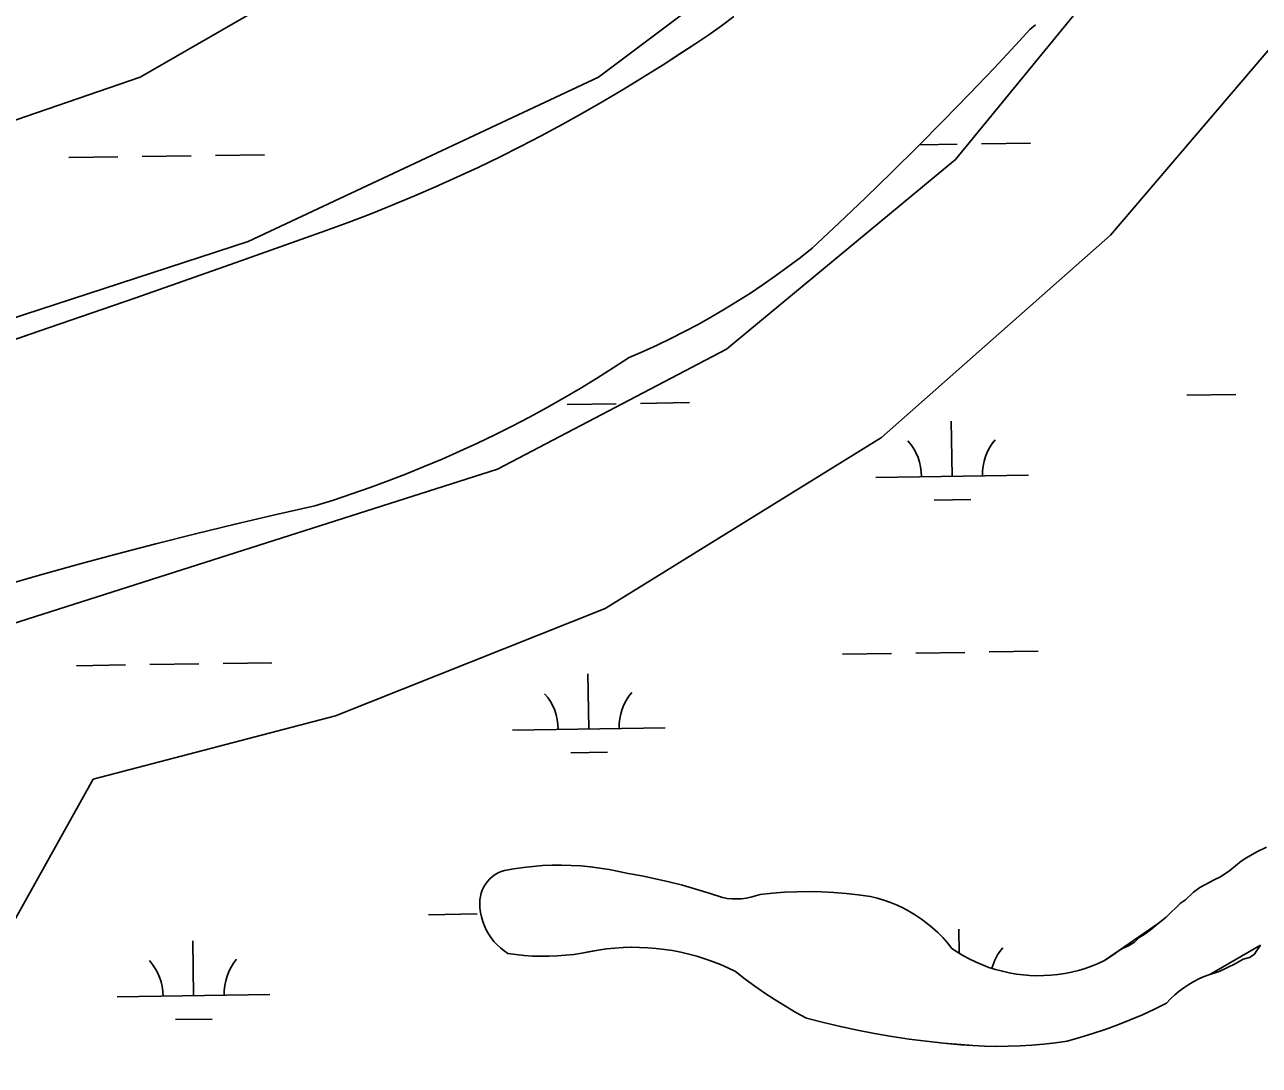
# Model space of a CAD drawing. Extents: x 3807117 to 3845308, y 337856 to 363736.
# Drawn here: x 3841857 to 3842666, y 347434 to 348115 of the extents above; entities that cross this region are included whole.
import ezdxf

# ---------------------------------------------------------------- set-up
doc = ezdxf.new("R2010")
doc.units = 0
for name, color, linetype in [('V-SITE-VEGE', 7, 'Continuous'), ('V-TOPO-SHOR', 7, 'Continuous'), ('V-WETL-SWMP', 7, 'Continuous')]:
    doc.layers.add(name, color=color, linetype=linetype)

msp = doc.modelspace()

# ---------------------------------------------------------------- linework, layer by layer
at = {"layer": 'V-SITE-VEGE'}
for p, q in [((3842467.23, 348026.87), (3842643.82, 348242.18)), ((3842745.36, 348184.21), (3842568.77, 347977.19)), ((3842317.13, 347902.66), (3842467.23, 348026.87)), ((3842568.77, 347977.19), (3842418.67, 347844.69)), ((3842167.02, 347823.99), (3842317.13, 347902.66)), ((3842418.67, 347844.69), (3842237.67, 347732.9)), ((3841725.55, 347683.22), (3842167.02, 347823.99)), ((3842237.67, 347732.9), (3842061.07, 347662.52)), ((3842061.07, 347662.52), (3841902.14, 347621.11)), ((3841902.14, 347621.11), (3841849.16, 347525.88))]:
    msp.add_line(p, q, dxfattribs=at)
msp.add_lwpolyline([(3842409.84, 348213.19), (3842233.25, 348080.7), (3842003.68, 347973.05), (3841699.06, 347873.68), (3841579.86, 347819.85), (3841381.2, 347629.39), (3841120.73, 347455.49), (3840904.4, 347289.88), (3840732.22, 347074.57), (3840626.27, 346900.67), (3840489.41, 347004.18), (3840621.85, 347107.7), (3840718.98, 347227.77), (3840780.79, 347294.02), (3840847.01, 347376.83), (3840948.55, 347443.07), (3841200.19, 347633.53), (3841456.25, 347836.41), (3841668.16, 347989.61), (3841933.04, 348080.7), (3842184.69, 348225.61)], dxfattribs=at)
at = {"layer": 'V-TOPO-SHOR'}
for p, q in [((3842657.35, 347569.4), (3842654.22, 347567.37)), ((3842664.63, 347573.45), (3842657.35, 347569.4)), ((3842670.86, 347576.48), (3842664.63, 347573.45)), ((3842646.92, 347561.25), (3842640.68, 347557.18)), ((3842654.22, 347567.37), (3842646.92, 347561.25)), ((3842636.52, 347555.16), (3842627.16, 347550.1)), ((3842640.68, 347557.18), (3842636.52, 347555.16)), ((3842622.99, 347547.04), (3842617.77, 347541.94)), ((3842627.16, 347550.1), (3842622.99, 347547.04)), ((3842614.65, 347539.9), (3842605.24, 347530.71)), ((3842617.77, 347541.94), (3842614.65, 347539.9)), ((3842605.24, 347530.71), (3842600.03, 347526.63)), ((3842600.03, 347526.63), (3842564.76, 347502.24)), ((3842633.76, 347493.18), (3842667.05, 347512.45))]:
    msp.add_line(p, q, dxfattribs=at)
for points in [[(3841803.85, 347892.76), (3841866.72, 347914.32), (3841929.53, 347936.09), (3841992.27, 347958.07), (3842054.93, 347980.25), (3842069.4, 347985.56), (3842083.78, 347991.07), (3842098.09, 347996.79), (3842112.32, 348002.7), (3842126.47, 348008.82), (3842140.52, 348015.13), (3842154.49, 348021.64), (3842168.37, 348028.35), (3842182.14, 348035.24), (3842195.82, 348042.34), (3842209.4, 348049.62), (3842222.87, 348057.1), (3842236.24, 348064.76), (3842249.5, 348072.61), (3842262.65, 348080.65), (3842275.69, 348088.86), (3842288.6, 348097.27), (3842297.12, 348102.76), (3842305.51, 348108.44), (3842313.79, 348114.3), (3842321.93, 348120.33)], [(3842509.04, 348104.41), (3842492.63, 348086.89), (3842476.06, 348069.52), (3842459.32, 348052.31), (3842442.42, 348035.26), (3842425.36, 348018.38), (3842408.14, 348001.65), (3842390.76, 347985.1), (3842373.22, 347968.7), (3842365.38, 347962.5), (3842357.42, 347956.45), (3842349.34, 347950.57), (3842341.14, 347944.86), (3842332.82, 347939.31), (3842324.4, 347933.92), (3842315.86, 347928.72), (3842307.23, 347923.68), (3842298.49, 347918.82), (3842289.66, 347914.13), (3842280.73, 347909.63), (3842271.72, 347905.31), (3842262.62, 347901.17), (3842253.44, 347897.21), (3842242.81, 347890.27), (3842232.07, 347883.49), (3842221.23, 347876.89), (3842210.27, 347870.47), (3842199.22, 347864.22), (3842188.06, 347858.16), (3842176.8, 347852.28), (3842165.46, 347846.58), (3842154.02, 347841.07), (3842142.49, 347835.74), (3842130.88, 347830.61), (3842119.18, 347825.66), (3842107.41, 347820.9), (3842095.56, 347816.34), (3842083.64, 347811.97), (3842071.65, 347807.79), (3842059.59, 347803.81), (3842047.47, 347800.03), (3842021.32, 347794.16), (3841995.23, 347788.07), (3841969.19, 347781.74), (3841943.2, 347775.19), (3841917.28, 347768.41), (3841891.41, 347761.4), (3841865.61, 347754.16), (3841839.88, 347746.7)], [(3842163.82, 347557.27), (3842165.64, 347558.57), (3842167.57, 347559.68), (3842169.6, 347560.6), (3842171.71, 347561.3), (3842177.89, 347562.4), (3842184.11, 347563.29), (3842190.35, 347563.97), (3842196.61, 347564.44), (3842202.88, 347564.7), (3842209.16, 347564.75), (3842215.43, 347564.59), (3842221.7, 347564.21), (3842227.95, 347563.63), (3842234.17, 347562.84), (3842240.37, 347561.84), (3842246.53, 347560.63), (3842252.64, 347559.22), (3842261.63, 347557.65), (3842270.57, 347555.85), (3842279.47, 347553.83), (3842288.32, 347551.59), (3842297.1, 347549.12), (3842305.82, 347546.43), (3842314.46, 347543.52), (3842317.56, 347542.99), (3842320.69, 347542.67), (3842323.83, 347542.59), (3842326.97, 347542.74), (3842330.09, 347543.12), (3842333.18, 347543.73), (3842336.21, 347544.57), (3842339.17, 347545.62), (3842347.18, 347546.44), (3842355.21, 347547.01), (3842363.26, 347547.34), (3842371.31, 347547.43), (3842379.37, 347547.27), (3842387.41, 347546.88), (3842395.44, 347546.24), (3842403.44, 347545.35), (3842411.42, 347544.23), (3842415.89, 347543.11), (3842420.3, 347541.77), (3842424.64, 347540.22), (3842428.89, 347538.46), (3842433.05, 347536.48), (3842437.11, 347534.3), (3842441.06, 347531.92), (3842444.88, 347529.35), (3842448.58, 347526.6), (3842452.12, 347523.66), (3842455.53, 347520.55), (3842458.77, 347517.28), (3842461.84, 347513.85), (3842464.75, 347510.27), (3842468.55, 347507.73), (3842472.47, 347505.37), (3842476.5, 347503.2), (3842480.62, 347501.22), (3842484.82, 347499.42), (3842489.11, 347497.83), (3842493.46, 347496.43), (3842497.88, 347495.23), (3842502.34, 347494.24), (3842506.85, 347493.46), (3842511.39, 347492.88), (3842515.95, 347492.52), (3842520.52, 347492.36), (3842525.09, 347492.42), (3842529.65, 347492.68), (3842534.2, 347493.16), (3842538.73, 347493.85), (3842543.21, 347494.74), (3842547.65, 347495.84), (3842552.03, 347497.14), (3842556.35, 347498.65), (3842560.6, 347500.35), (3842564.76, 347502.24)], [(3842633.76, 347493.18), (3842630.18, 347491.83), (3842626.68, 347490.28), (3842623.27, 347488.54), (3842619.96, 347486.6), (3842616.77, 347484.49), (3842613.7, 347482.2), (3842610.76, 347479.74), (3842607.97, 347477.12), (3842605.32, 347474.35), (3842597.51, 347470.48), (3842589.6, 347466.83), (3842581.59, 347463.39), (3842573.49, 347460.18), (3842565.3, 347457.2), (3842557.03, 347454.43), (3842548.69, 347451.9), (3842540.28, 347449.6), (3842532.62, 347448.49), (3842524.92, 347447.6), (3842517.2, 347446.91), (3842509.46, 347446.43), (3842501.72, 347446.17), (3842493.97, 347446.11), (3842486.22, 347446.27), (3842478.48, 347446.64), (3842470.76, 347447.22), (3842459.39, 347448.2), (3842448.04, 347449.42), (3842436.72, 347450.87), (3842425.43, 347452.56), (3842414.18, 347454.49), (3842402.98, 347456.65), (3842391.82, 347459.04), (3842380.71, 347461.67), (3842369.66, 347464.53), (3842362.64, 347468.32), (3842355.73, 347472.31), (3842348.94, 347476.49), (3842342.26, 347480.85), (3842335.71, 347485.41), (3842329.29, 347490.14), (3842323.01, 347495.06), (3842318.11, 347497.43), (3842313.14, 347499.62), (3842308.08, 347501.62), (3842302.95, 347503.44), (3842297.76, 347505.07), (3842292.51, 347506.5), (3842287.21, 347507.73), (3842281.88, 347508.78), (3842276.5, 347509.61), (3842271.1, 347510.26), (3842265.68, 347510.7), (3842260.24, 347510.94), (3842254.81, 347510.98), (3842249.37, 347510.82), (3842243.94, 347510.45), (3842238.53, 347509.89), (3842233.14, 347509.12), (3842227.79, 347508.16), (3842222.46, 347507.14), (3842217.1, 347506.33), (3842211.71, 347505.71), (3842206.31, 347505.29), (3842200.89, 347505.07), (3842195.46, 347505.05), (3842190.04, 347505.23), (3842184.63, 347505.62), (3842179.24, 347506.2), (3842173.87, 347506.98), (3842171.39, 347508.69), (3842169.04, 347510.57), (3842166.85, 347512.64), (3842164.81, 347514.86), (3842162.96, 347517.23), (3842161.29, 347519.74), (3842159.81, 347522.37), (3842158.54, 347525.1), (3842157.49, 347527.92), (3842156.65, 347530.82), (3842156.03, 347533.77), (3842155.64, 347536.75), (3842155.48, 347539.76), (3842155.58, 347541.99), (3842155.89, 347544.2), (3842156.43, 347546.36), (3842157.19, 347548.46), (3842158.14, 347550.47), (3842159.3, 347552.37), (3842160.64, 347554.15), (3842162.16, 347555.79), (3842163.82, 347557.27)]]:
    msp.add_lwpolyline(points, dxfattribs=at)
at = {"layer": 'V-WETL-SWMP'}
for p, q in [((3842321.93, 348120.33), (3842313.78, 348114.3)), ((3842313.78, 348114.3), (3842305.51, 348108.44)), ((3842509.04, 348104.41), (3842515.96, 348111.83)), ((3842515.96, 348111.83), (3842519.5, 348115.03)), ((3842305.51, 348108.44), (3842297.12, 348102.76)), ((3842492.63, 348086.89), (3842509.04, 348104.41)), ((3842297.12, 348102.76), (3842275.69, 348088.86)), ((3842275.69, 348088.86), (3842262.65, 348080.65)), ((3842262.65, 348080.65), (3842249.5, 348072.61)), ((3842476.06, 348069.52), (3842492.63, 348086.89)), ((3842249.5, 348072.61), (3842236.24, 348064.76)), ((3842236.24, 348064.76), (3842222.88, 348057.1)), ((3842459.32, 348052.31), (3842476.06, 348069.52)), ((3842222.88, 348057.1), (3842209.4, 348049.62)), ((3842209.4, 348049.62), (3842195.82, 348042.34)), ((3842442.42, 348035.26), (3842459.32, 348052.31)), ((3842195.82, 348042.34), (3842182.14, 348035.24)), ((3842182.14, 348035.24), (3842168.36, 348028.35)), ((3842425.36, 348018.38), (3842442.42, 348035.26)), ((3842443.49, 348036.34), (3842468.25, 348036.72)), ((3842484.25, 348036.96), (3842516.24, 348037.43)), ((3841886.4, 348028), (3841918.4, 348028.48)), ((3841934.4, 348028.72), (3841966.4, 348029.2)), ((3841982.39, 348029.44), (3842014.39, 348029.92)), ((3842168.36, 348028.35), (3842154.49, 348021.64)), ((3842140.52, 348015.13), (3842126.47, 348008.82)), ((3842154.49, 348021.64), (3842140.52, 348015.13)), ((3842408.14, 348001.65), (3842425.36, 348018.38)), ((3842126.47, 348008.82), (3842112.32, 348002.7)), ((3842112.32, 348002.7), (3842098.09, 347996.79)), ((3842390.76, 347985.1), (3842408.14, 348001.65)), ((3842083.78, 347991.07), (3842069.4, 347985.56)), ((3842098.09, 347996.79), (3842083.78, 347991.07)), ((3842069.4, 347985.56), (3842054.93, 347980.25)), ((3842373.22, 347968.7), (3842390.76, 347985.1)), ((3842054.93, 347980.25), (3841992.27, 347958.07)), ((3842365.38, 347962.5), (3842373.22, 347968.7)), ((3841992.27, 347958.07), (3841929.53, 347936.09)), ((3842357.42, 347956.46), (3842365.38, 347962.5)), ((3842341.14, 347944.86), (3842349.34, 347950.57)), ((3842349.34, 347950.57), (3842357.42, 347956.46)), ((3842332.82, 347939.31), (3842341.14, 347944.86)), ((3841929.53, 347936.09), (3841866.72, 347914.32)), ((3842315.86, 347928.72), (3842324.4, 347933.92)), ((3842324.4, 347933.92), (3842332.82, 347939.31)), ((3842307.23, 347923.68), (3842315.86, 347928.72)), ((3842289.66, 347914.14), (3842298.49, 347918.82)), ((3842298.49, 347918.82), (3842307.23, 347923.68)), ((3841866.72, 347914.32), (3841803.85, 347892.76)), ((3842271.72, 347905.31), (3842280.73, 347909.63)), ((3842280.73, 347909.63), (3842289.66, 347914.14)), ((3842253.44, 347897.21), (3842262.62, 347901.17)), ((3842262.62, 347901.17), (3842271.72, 347905.31)), ((3842242.81, 347890.27), (3842253.44, 347897.21)), ((3842232.07, 347883.49), (3842242.81, 347890.27)), ((3842210.27, 347870.47), (3842221.23, 347876.89)), ((3842221.23, 347876.89), (3842232.07, 347883.49)), ((3842199.21, 347864.22), (3842210.27, 347870.47)), ((3842618.73, 347872.45), (3842650.72, 347872.93)), ((3842188.06, 347858.16), (3842199.21, 347864.22)), ((3842212.86, 347866.37), (3842244.86, 347866.85)), ((3842260.86, 347867.09), (3842292.85, 347867.57)), ((3842176.8, 347852.28), (3842188.06, 347858.16)), ((3842464.91, 347819.4), (3842464.37, 347855.39)), ((3842154.02, 347841.07), (3842165.46, 347846.58)), ((3842165.46, 347846.58), (3842176.8, 347852.28)), ((3842142.49, 347835.74), (3842154.02, 347841.07)), ((3842119.18, 347825.66), (3842130.88, 347830.61)), ((3842130.88, 347830.61), (3842142.49, 347835.74)), ((3842095.56, 347816.34), (3842107.41, 347820.9)), ((3842107.41, 347820.9), (3842119.18, 347825.66)), ((3842414.92, 347818.65), (3842514.9, 347820.15)), ((3842071.65, 347807.79), (3842083.64, 347811.97)), ((3842083.64, 347811.97), (3842095.56, 347816.34)), ((3842059.59, 347803.81), (3842071.65, 347807.79)), ((3842453.14, 347803.79), (3842477.14, 347804.15)), ((3842021.32, 347794.16), (3842047.47, 347800.03)), ((3842047.47, 347800.03), (3842059.59, 347803.81)), ((3841969.19, 347781.74), (3841995.23, 347788.07)), ((3841995.23, 347788.07), (3842021.32, 347794.16)), ((3841943.2, 347775.19), (3841969.19, 347781.74)), ((3841917.28, 347768.41), (3841943.2, 347775.19)), ((3841891.41, 347761.4), (3841917.28, 347768.41)), ((3841865.61, 347754.16), (3841891.41, 347761.4)), ((3841839.88, 347746.7), (3841865.61, 347754.16)), ((3842393.24, 347702.88), (3842425.24, 347703.36)), ((3842441.23, 347703.6), (3842473.23, 347704.08)), ((3842489.23, 347704.32), (3842521.23, 347704.8)), ((3841891.39, 347695.36), (3841923.38, 347695.84)), ((3841939.38, 347696.08), (3841971.38, 347696.56)), ((3841987.38, 347696.8), (3842019.37, 347697.28)), ((3842226.89, 347653.95), (3842226.35, 347689.95)), ((3842176.9, 347653.2), (3842276.88, 347654.7)), ((3842215.12, 347638.34), (3842239.12, 347638.7)), ((3842657.35, 347569.4), (3842654.22, 347567.37)), ((3842664.63, 347573.45), (3842657.35, 347569.4)), ((3842670.86, 347576.48), (3842664.63, 347573.45)), ((3842171.71, 347561.3), (3842169.6, 347560.6)), ((3842177.89, 347562.4), (3842171.71, 347561.3)), ((3842184.11, 347563.29), (3842177.89, 347562.4)), ((3842190.35, 347563.97), (3842184.11, 347563.29)), ((3842196.61, 347564.44), (3842190.35, 347563.97)), ((3842202.88, 347564.7), (3842196.61, 347564.44)), ((3842209.15, 347564.75), (3842202.88, 347564.7)), ((3842215.43, 347564.59), (3842209.15, 347564.75)), ((3842221.69, 347564.21), (3842215.43, 347564.59)), ((3842227.94, 347563.63), (3842221.69, 347564.21)), ((3842234.17, 347562.84), (3842227.94, 347563.63)), ((3842240.37, 347561.84), (3842234.17, 347562.84)), ((3842246.53, 347560.63), (3842240.37, 347561.84)), ((3842646.92, 347561.25), (3842640.68, 347557.18)), ((3842654.22, 347567.37), (3842646.92, 347561.25)), ((3842160.64, 347554.15), (3842159.3, 347552.37)), ((3842162.16, 347555.79), (3842160.64, 347554.15)), ((3842163.83, 347557.27), (3842162.16, 347555.79)), ((3842165.63, 347558.57), (3842163.83, 347557.27)), ((3842167.56, 347559.68), (3842165.63, 347558.57)), ((3842169.6, 347560.6), (3842167.56, 347559.68)), ((3842252.64, 347559.22), (3842246.53, 347560.63)), ((3842261.63, 347557.65), (3842252.64, 347559.22)), ((3842270.58, 347555.85), (3842261.63, 347557.65)), ((3842279.47, 347553.83), (3842270.58, 347555.85)), ((3842288.31, 347551.59), (3842279.47, 347553.83)), ((3842636.52, 347555.16), (3842627.16, 347550.1)), ((3842640.68, 347557.18), (3842636.52, 347555.16)), ((3842156.43, 347546.36), (3842155.89, 347544.2)), ((3842157.19, 347548.46), (3842156.43, 347546.36)), ((3842158.14, 347550.47), (3842157.19, 347548.46)), ((3842159.3, 347552.37), (3842158.14, 347550.47)), ((3842297.1, 347549.12), (3842288.31, 347551.59)), ((3842305.82, 347546.43), (3842297.1, 347549.12)), ((3842314.46, 347543.53), (3842305.82, 347546.43)), ((3842339.17, 347545.62), (3842336.21, 347544.57)), ((3842347.18, 347546.44), (3842339.17, 347545.62)), ((3842355.21, 347547.01), (3842347.18, 347546.44)), ((3842363.26, 347547.34), (3842355.21, 347547.01)), ((3842371.31, 347547.43), (3842363.26, 347547.34)), ((3842379.37, 347547.28), (3842371.31, 347547.43)), ((3842387.41, 347546.88), (3842379.37, 347547.28)), ((3842395.44, 347546.23), (3842387.41, 347546.88)), ((3842403.44, 347545.35), (3842395.44, 347546.23)), ((3842411.42, 347544.23), (3842403.44, 347545.35)), ((3842622.99, 347547.04), (3842617.77, 347541.94)), ((3842627.16, 347550.1), (3842622.99, 347547.04)), ((3842155.58, 347541.99), (3842155.48, 347539.76)), ((3842155.48, 347539.76), (3842155.64, 347536.75)), ((3842155.89, 347544.2), (3842155.58, 347541.99)), ((3842317.56, 347542.98), (3842314.46, 347543.53)), ((3842320.69, 347542.67), (3842317.56, 347542.98)), ((3842323.83, 347542.59), (3842320.69, 347542.67)), ((3842326.97, 347542.74), (3842323.83, 347542.59)), ((3842330.09, 347543.12), (3842326.97, 347542.74)), ((3842333.18, 347543.73), (3842330.09, 347543.12)), ((3842336.21, 347544.57), (3842333.18, 347543.73)), ((3842415.89, 347543.11), (3842411.42, 347544.23)), ((3842420.3, 347541.77), (3842415.89, 347543.11)), ((3842424.64, 347540.22), (3842420.3, 347541.77)), ((3842428.89, 347538.46), (3842424.64, 347540.22)), ((3842433.05, 347536.48), (3842428.89, 347538.46)), ((3842614.65, 347539.9), (3842605.24, 347530.71)), ((3842617.77, 347541.94), (3842614.65, 347539.9)), ((3842121.86, 347532.29), (3842153.85, 347532.77)), ((3842155.64, 347536.75), (3842156.03, 347533.77)), ((3842156.03, 347533.77), (3842156.65, 347530.82)), ((3842156.65, 347530.82), (3842157.48, 347527.92)), ((3842437.11, 347534.3), (3842433.05, 347536.48)), ((3842441.06, 347531.92), (3842437.11, 347534.3)), ((3842444.88, 347529.35), (3842441.06, 347531.92)), ((3842448.58, 347526.6), (3842444.88, 347529.35)), ((3842605.24, 347530.71), (3842600.03, 347526.63)), ((3842157.48, 347527.92), (3842158.54, 347525.1)), ((3842158.54, 347525.1), (3842159.81, 347522.37)), ((3842159.81, 347522.37), (3842161.29, 347519.74)), ((3842452.13, 347523.66), (3842448.58, 347526.6)), ((3842455.53, 347520.55), (3842452.13, 347523.66)), ((3842469.59, 347507.11), (3842469.35, 347522.76)), ((3842594.67, 347522.14), (3842590.72, 347519.34)), ((3842600.03, 347526.63), (3842594.67, 347522.14)), ((3841968.04, 347479.24), (3841967.5, 347515.24)), ((3842161.29, 347519.74), (3842162.96, 347517.23)), ((3842162.96, 347517.23), (3842164.81, 347514.86)), ((3842164.81, 347514.86), (3842166.85, 347512.64)), ((3842458.77, 347517.28), (3842455.53, 347520.55)), ((3842461.84, 347513.84), (3842458.77, 347517.28)), ((3842464.75, 347510.27), (3842461.84, 347513.84)), ((3842584.39, 347514.4), (3842579.96, 347511.81)), ((3842586.37, 347516.34), (3842584.39, 347514.4)), ((3842587.53, 347517.47), (3842586.37, 347516.34)), ((3842590.72, 347519.34), (3842587.53, 347517.47)), ((3842166.85, 347512.64), (3842169.04, 347510.57)), ((3842169.04, 347510.57), (3842171.39, 347508.68)), ((3842171.39, 347508.68), (3842173.87, 347506.98)), ((3842173.87, 347506.98), (3842179.24, 347506.2)), ((3842179.24, 347506.2), (3842184.63, 347505.62)), ((3842184.63, 347505.62), (3842190.04, 347505.23)), ((3842190.04, 347505.23), (3842195.46, 347505.05)), ((3842195.46, 347505.05), (3842200.89, 347505.07)), ((3842200.89, 347505.07), (3842206.31, 347505.29)), ((3842206.31, 347505.29), (3842211.71, 347505.71)), ((3842211.71, 347505.71), (3842217.1, 347506.33)), ((3842217.1, 347506.33), (3842222.46, 347507.14)), ((3842222.46, 347507.14), (3842233.14, 347509.12)), ((3842233.14, 347509.12), (3842238.53, 347509.89)), ((3842238.53, 347509.89), (3842243.94, 347510.45)), ((3842243.94, 347510.45), (3842249.37, 347510.82)), ((3842249.37, 347510.82), (3842254.8, 347510.98)), ((3842254.8, 347510.98), (3842260.24, 347510.94)), ((3842260.24, 347510.94), (3842265.68, 347510.7)), ((3842265.68, 347510.7), (3842271.1, 347510.26)), ((3842271.1, 347510.26), (3842276.5, 347509.62)), ((3842276.5, 347509.62), (3842281.88, 347508.78)), ((3842281.88, 347508.78), (3842287.21, 347507.73)), ((3842287.21, 347507.73), (3842292.51, 347506.5)), ((3842292.51, 347506.5), (3842297.76, 347505.07)), ((3842297.76, 347505.07), (3842302.95, 347503.44)), ((3842468.55, 347507.73), (3842464.75, 347510.27)), ((3842472.47, 347505.38), (3842468.55, 347507.73)), ((3842476.5, 347503.2), (3842472.47, 347505.38)), ((3842571.01, 347506.49), (3842564.76, 347502.24)), ((3842573.77, 347508.5), (3842571.01, 347506.49)), ((3842576.53, 347510.11), (3842573.77, 347508.5)), ((3842579.04, 347511.21), (3842576.53, 347510.11)), ((3842579.96, 347511.81), (3842579.04, 347511.21)), ((3842659.72, 347504.27), (3842662.85, 347506.3)), ((3842662.85, 347506.3), (3842667.05, 347512.45)), ((3842302.95, 347503.44), (3842308.08, 347501.62)), ((3842308.08, 347501.62), (3842313.14, 347499.62)), ((3842313.14, 347499.62), (3842318.11, 347497.43)), ((3842318.11, 347497.43), (3842323.01, 347495.06)), ((3842480.62, 347501.22), (3842476.5, 347503.2)), ((3842484.82, 347499.42), (3842480.62, 347501.22)), ((3842489.11, 347497.83), (3842484.82, 347499.42)), ((3842493.46, 347496.43), (3842489.11, 347497.83)), ((3842552.03, 347497.14), (3842547.65, 347495.84)), ((3842556.35, 347498.65), (3842552.03, 347497.14)), ((3842560.6, 347500.35), (3842556.35, 347498.65)), ((3842564.76, 347502.24), (3842560.6, 347500.35)), ((3842639.99, 347495.18), (3842650.38, 347500.23)), ((3842650.38, 347500.23), (3842655.58, 347503.28)), ((3842655.58, 347503.28), (3842659.72, 347504.27)), ((3842323.01, 347495.06), (3842329.29, 347490.14)), ((3842329.29, 347490.14), (3842335.71, 347485.41)), ((3842497.88, 347495.23), (3842493.46, 347496.43)), ((3842502.34, 347494.24), (3842497.88, 347495.23)), ((3842506.85, 347493.46), (3842502.34, 347494.24)), ((3842511.39, 347492.88), (3842506.85, 347493.46)), ((3842515.95, 347492.52), (3842511.39, 347492.88)), ((3842520.52, 347492.36), (3842515.95, 347492.52)), ((3842525.09, 347492.42), (3842520.52, 347492.36)), ((3842529.65, 347492.68), (3842525.09, 347492.42)), ((3842534.2, 347493.16), (3842529.65, 347492.68)), ((3842538.73, 347493.85), (3842534.2, 347493.16)), ((3842543.21, 347494.74), (3842538.73, 347493.85)), ((3842547.65, 347495.84), (3842543.21, 347494.74)), ((3842619.96, 347486.6), (3842623.27, 347488.54)), ((3842623.27, 347488.54), (3842626.68, 347490.28)), ((3842626.68, 347490.28), (3842630.18, 347491.83)), ((3842630.18, 347491.83), (3842633.76, 347493.18)), ((3842633.76, 347493.18), (3842639.99, 347495.18)), ((3842335.71, 347485.41), (3842342.26, 347480.85)), ((3842342.26, 347480.85), (3842348.94, 347476.49)), ((3842610.76, 347479.74), (3842613.7, 347482.2)), ((3842613.7, 347482.2), (3842616.77, 347484.49)), ((3842616.77, 347484.49), (3842619.96, 347486.6)), ((3841918.05, 347478.49), (3842018.04, 347479.99)), ((3842348.94, 347476.49), (3842355.73, 347472.31)), ((3842355.73, 347472.31), (3842362.64, 347468.32)), ((3842597.51, 347470.48), (3842605.32, 347474.35)), ((3842605.32, 347474.35), (3842607.96, 347477.12)), ((3842607.96, 347477.12), (3842610.76, 347479.74)), ((3842362.64, 347468.32), (3842369.66, 347464.53)), ((3842369.66, 347464.53), (3842380.71, 347461.67)), ((3842581.59, 347463.39), (3842589.6, 347466.83)), ((3842589.6, 347466.83), (3842597.51, 347470.48)), ((3841956.28, 347463.63), (3841980.27, 347463.99)), ((3842380.71, 347461.67), (3842391.82, 347459.04)), ((3842391.82, 347459.04), (3842402.98, 347456.65)), ((3842402.98, 347456.65), (3842414.18, 347454.49)), ((3842557.03, 347454.43), (3842565.3, 347457.19)), ((3842565.3, 347457.19), (3842573.48, 347460.18)), ((3842573.48, 347460.18), (3842581.59, 347463.39)), ((3842414.18, 347454.49), (3842425.43, 347452.56)), ((3842425.43, 347452.56), (3842436.72, 347450.87)), ((3842436.72, 347450.87), (3842448.04, 347449.42)), ((3842448.04, 347449.42), (3842459.39, 347448.2)), ((3842459.39, 347448.2), (3842470.76, 347447.21)), ((3842524.92, 347447.6), (3842532.62, 347448.49)), ((3842532.62, 347448.49), (3842540.28, 347449.6)), ((3842540.28, 347449.6), (3842548.69, 347451.9)), ((3842548.69, 347451.9), (3842557.03, 347454.43)), ((3842470.76, 347447.21), (3842478.48, 347446.64)), ((3842478.48, 347446.64), (3842486.23, 347446.27)), ((3842486.23, 347446.27), (3842493.97, 347446.11)), ((3842493.97, 347446.11), (3842501.72, 347446.17)), ((3842501.72, 347446.17), (3842509.46, 347446.43)), ((3842509.46, 347446.43), (3842517.2, 347446.91)), ((3842517.2, 347446.91), (3842524.92, 347447.6))]:
    msp.add_line(p, q, dxfattribs=at)
for centre, start, end in [((3842409.67, 347819.05), 0.08653, 41.63019), ((3842520.14, 347820.7), 140.08653, 181.63019), ((3842171.65, 347653.6), 0.08653, 41.63019), ((3842282.12, 347655.25), 140.08653, 181.63019), ((3842525.12, 347488.06), 140.08653, 164.98488), ((3841912.8, 347478.89), 0.08653, 41.63019), ((3842023.27, 347480.54), 140.08653, 181.63019)]:
    msp.add_arc(centre, 35.25, start, end, dxfattribs=at)

doc.saveas('drawing.dxf')
